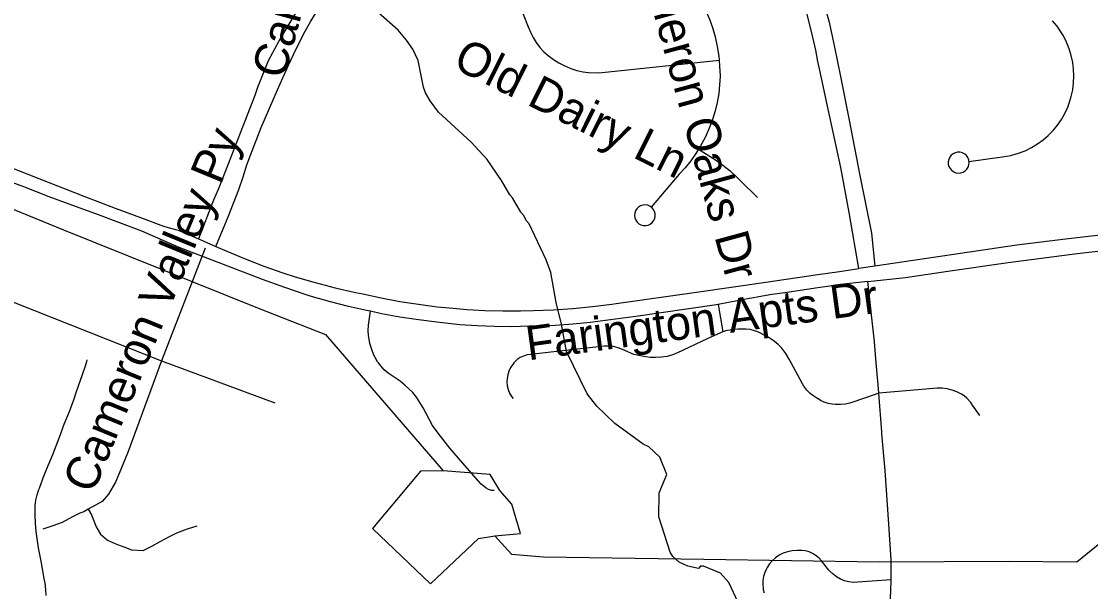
# Model space of a CAD drawing. Extents: x 1383679 to 1536984, y 460658 to 651027.
# Drawn here: x 1453839 to 1456840, y 512423 to 514025 of the extents above; entities that cross this region are included whole.
import ezdxf

# ---------------------------------------------------------------- set-up
doc = ezdxf.new("R2010")
doc.units = 0
for name, color, linetype in [('Exist Hydrographic Misc Water Feature', 7, 'Continuous'), ('Exist Road Non-System Type 51', 7, 'Continuous'), ('Exist Road Non-System Type 51 Label', 7, 'Continuous'), ('Exist Utilities Electrical Transmission Line', 7, 'Continuous')]:
    doc.layers.add(name, color=color, linetype=linetype)

msp = doc.modelspace()

# ---------------------------------------------------------------- linework, layer by layer
at = {"layer": 'Exist Hydrographic Misc Water Feature'}
msp.add_lwpolyline([(1455851.5, 512392.5), (1455824.7, 512449), (1455801.2, 512475.5), (1455753.5, 512494.5), (1455745.5, 512494.7), (1455739.4, 512488.8), (1455709.5, 512495.4), (1455685.7, 512505.9), (1455668, 512522.3), (1455660.2, 512534.4), (1455628.1, 512633.1), (1455629.6, 512701.1), (1455650.6, 512752.6), (1455631.5, 512801), (1455600.1, 512829.7), (1455584.3, 512838), (1455505.3, 512895.6), (1455454.3, 512944.7), (1455427, 512979.3), (1455369, 513097.5), (1455354.8, 513174.8), (1455340, 513235.1), (1455325.7, 513319.4), (1455312.4, 513355.7), (1455264.4, 513456.7), (1455256.6, 513464.8), (1455248.9, 513481), (1455241, 513489.2), (1455217.8, 513529.7), (1455209.9, 513537.8), (1455186.8, 513578.3), (1455146.9, 513636.8), (1455101.5, 513685.4), (1455010.4, 513770), (1454987, 513802.4), (1454973.5, 513824.7), (1454967.9, 513840.8), (1454953.3, 513915.2), (1454937.9, 513947.5), (1454920.4, 513971.9), (1454897, 514000.3), (1454841.9, 514049.5)], dxfattribs=at)
at = {"layer": 'Exist Road Non-System Type 51'}
for p, q in [((1454335.9, 513413.9), (1454384.6, 513393)), ((1454354.6, 513387.8), (1454232.6, 513071.9)), ((1456234.3, 513337.3), (1456189.8, 513330.7)), ((1453705.2, 513280.5), (1454232.6, 513071.9)), ((1455795.3, 513230.3), (1455808.3, 513152.9)), ((1454232.6, 513071.9), (1454550.6, 512953.4))]:
    msp.add_line(p, q, dxfattribs=at)
for points in [[(1455574.3, 514300.2), (1455606.9, 514260.1), (1455720.1, 514119.4), (1455734.8, 514098.5), (1455748.1, 514076.8), (1455760.1, 514054.3), (1455770.7, 514031.1), (1455779.4, 514008.3), (1455786.6, 513981.6), (1455792.4, 513954.5), (1455796.5, 513927.1), (1455797.5, 513916.5)], [(1454653.9, 514118), (1454621.7, 514069.3), (1454593, 514022.3), (1454567.8, 513979.8), (1454543.9, 513936.4), (1454532.2, 513914), (1454516.6, 513877), (1454502.3, 513839.4), (1454494.6, 513816.8), (1454459.4, 513727.8), (1454413.8, 513610), (1454391.1, 513552.9), (1454378.8, 513522.8), (1454335.9, 513413.9)], [(1455219.5, 514117.3), (1455261.8, 514010), (1455267.9, 513994.5), (1455275.4, 513979.6), (1455284.4, 513965.4), (1455294.6, 513952.2), (1455306, 513940), (1455318.2, 513929.2), (1455332.7, 513918.1), (1455348.1, 513908.3), (1455364.3, 513899.9), (1455381.2, 513892.9), (1455398.6, 513887.4), (1455416.4, 513883.4), (1455430.8, 513881.3), (1455460.3, 513880.7), (1455523, 513887.4), (1455656.2, 513901.5), (1455797.5, 513916.5)], [(1454384.6, 513393), (1454419.6, 513476.3), (1454449.9, 513552.5), (1454461.7, 513588.9), (1454472.2, 513622.2), (1454482.1, 513649.5), (1454512.6, 513726.8), (1454558, 513832.7), (1454588.5, 513902.4), (1454611.4, 513950.2), (1454635.6, 513997.3), (1454651.6, 514025.8), (1454661.7, 514042.3), (1454695.6, 514092.2)], [(1456189.8, 513330.7), (1456162.4, 513488.3), (1456139.4, 513614.8), (1456103.7, 513778.1), (1456079, 513892.2), (1456075, 513912.7), (1456068.9, 513944.4), (1456057.2, 513996.4), (1456044, 514048)], [(1456094.8, 514065.9), (1456106.2, 514022.6), (1456116, 513978.9), (1456121.1, 513953.1), (1456138, 513870.7), (1456162.5, 513747.8), (1456193, 513592.2), (1456224.9, 513430.2), (1456234.3, 513337.3)], [(1456499, 513631.8), (1456592.5, 513644.3), (1456616.7, 513648.5), (1456619.5, 513649.2), (1456638.2, 513654.7), (1456656.6, 513661.9), (1456674.2, 513670.6), (1456691.1, 513680.8), (1456706.8, 513692.2), (1456721.5, 513704.9), (1456735.1, 513718.8), (1456747.4, 513733.8), (1456758.5, 513749.8), (1456768.1, 513766.7), (1456776.1, 513784.2), (1456780.6, 513795.8), (1456786.2, 513814.2), (1456790.3, 513833.1), (1456792.7, 513852.3), (1456793.5, 513871.6), (1456792.6, 513890.9), (1456790.1, 513909.5), (1456786, 513929), (1456780.2, 513948), (1456772.9, 513966.5), (1456764.1, 513984.3), (1456757.2, 513995.8), (1456746.2, 514011.6), (1456733.8, 514026.5)], [(1452827.2, 513996.5), (1452985.8, 513930.6), (1453126.3, 513875.1), (1453176.7, 513855.5), (1453248.1, 513827.8), (1453334.3, 513795), (1453425.2, 513759.2), (1453521, 513720.3), (1453569.4, 513701.5), (1453618.3, 513684), (1453625.7, 513681.5), (1453687.1, 513660.4), (1453747.2, 513639.8), (1453799.8, 513618.9), (1453888.6, 513583.5), (1454014.8, 513533.8), (1454102.8, 513500.7), (1454173.3, 513473.8), (1454238.4, 513449.6), (1454261.6, 513443.8), (1454279.1, 513438.3), (1454335.9, 513413.9)], [(1455797.5, 513916.5), (1455799.1, 513899.5), (1455800.2, 513871.8), (1455800.2, 513871.7), (1455799.1, 513846.9), (1455796.5, 513822.2), (1455792.3, 513797.7), (1455786.6, 513773.5), (1455779.4, 513749.8), (1455777.3, 513743.9), (1455768.2, 513720.3), (1455757.7, 513697.4), (1455745.8, 513675.2), (1455740.2, 513666.2)], [(1454818.9, 513210.8), (1454807.9, 513213.2), (1454757, 513224.5), (1454706.4, 513237.3), (1454656.3, 513251.7), (1454641.7, 513256.2), (1454578.5, 513277.4), (1454515.9, 513300), (1454499.1, 513306.4), (1454282.5, 513389.8), (1454177.4, 513435.8), (1454048.5, 513484.8), (1454001, 513501.8), (1453916.9, 513532.1), (1453846.4, 513560.1), (1453793, 513579.9), (1453708.5, 513612.6), (1453646.3, 513635.3), (1453537.4, 513674.2), (1453483.7, 513694.9), (1453389.2, 513730.2), (1453313, 513759.6), (1453247.5, 513782.7), (1453219.7, 513793.7)], [(1455740.2, 513666.2), (1455732.5, 513653.8), (1455717.9, 513633.3), (1455702, 513613.7), (1455685.9, 513596), (1455606.7, 513503.6)], [(1455740.2, 513666.2), (1455787.3, 513636.7), (1455808.4, 513621.6), (1455828.6, 513605.3), (1455847.8, 513587.8), (1455857, 513578.5), (1455905, 513530.5)], [(1456499, 513631.8), (1456498.3, 513636.1), (1456495.9, 513642.4), (1456492, 513648), (1456486.9, 513652.5), (1456481, 513655.8), (1456480.4, 513656), (1456473.8, 513657.7), (1456467, 513657.8), (1456460.3, 513656.3), (1456454.2, 513653.3), (1456448.9, 513649.1), (1456444.8, 513643.7), (1456442, 513637.5), (1456440.7, 513630.8), (1456440.9, 513624), (1456442.7, 513617.5), (1456446, 513611.5), (1456450.6, 513606.5), (1456456.1, 513602.6), (1456462.5, 513600.1), (1456469.2, 513599.2), (1456476, 513599.8), (1456482.4, 513602), (1456488.2, 513605.5), (1456493, 513610.3), (1456496.6, 513616.1), (1456498.7, 513622.6), (1456499.3, 513629.3), (1456499, 513631.8)], [(1459003.1, 513575.8), (1458540.1, 513558.2), (1458433.9, 513553.4), (1458392.1, 513550.2), (1458320.6, 513544.6), (1458149, 513531.7), (1458108.4, 513532), (1458086.6, 513531.5), (1457984.3, 513522.6), (1457535.8, 513487.3), (1457225.4, 513460.5), (1457001.7, 513440.2), (1456883, 513426.8), (1456762.5, 513412.3), (1456633.1, 513396.1), (1456234.3, 513337.3)], [(1455606.7, 513503.6), (1455603.3, 513506), (1455597.1, 513508.6), (1455590.4, 513509.6), (1455583.6, 513509.1), (1455577.4, 513507.1), (1455571.6, 513503.6), (1455566.7, 513498.9), (1455563.1, 513493.2), (1455560.9, 513486.8), (1455560.2, 513480.1), (1455561.1, 513473.4), (1455563.5, 513467.1), (1455567.3, 513461.5), (1455572.3, 513456.9), (1455578.2, 513453.7), (1455584.7, 513451.8), (1455591.5, 513451.5), (1455598.1, 513452.8), (1455604.3, 513455.6), (1455609.6, 513459.8), (1455613.9, 513465), (1455616.8, 513471.1), (1455618.2, 513477.7), (1455618.1, 513484.5), (1455616.4, 513491), (1455613.3, 513497), (1455608.8, 513502.1), (1455606.7, 513503.6)], [(1454384.6, 513393), (1454415.9, 513379.5), (1454467.7, 513357.9), (1454520.1, 513337.8), (1454573, 513319.1), (1454607.8, 513307.7), (1454663.7, 513291.6), (1454720, 513277), (1454776.6, 513263.9), (1454797.8, 513259.5), (1454849.5, 513248.2), (1454901.5, 513238.5), (1454953.7, 513230.4), (1455006.2, 513223.8), (1455040.5, 513220.4), (1455090.3, 513215.9), (1455140.3, 513213), (1455190.4, 513211.7), (1455240.5, 513211.9), (1455276.3, 513213.1), (1455331.6, 513215.2), (1455386.8, 513219), (1455441.9, 513224.3), (1455496.8, 513231.2), (1455509.1, 513232.9), (1455734, 513264.9), (1455928.3, 513292.8), (1456075, 513314), (1456136, 513322.8), (1456189.8, 513330.7)], [(1456215.5, 513294.6), (1456321, 513306), (1456439.6, 513323.8), (1456608.5, 513347.6), (1456802.6, 513373.1), (1456983.4, 513393.4)], [(1456215.5, 513294.6), (1456155.3, 513288.2), (1456075, 513276.6), (1455981.8, 513263.1), (1455945.5, 513258.3), (1455909.5, 513251.9), (1455889.8, 513247.7), (1455882.9, 513246.4), (1455823.7, 513235.5), (1455795.3, 513230.3)], [(1456245.5, 512980.7), (1456243.6, 513004.1), (1456238.5, 513066), (1456233.6, 513124.8), (1456215.5, 513294.6)], [(1455166.4, 512707), (1455158.4, 512707.8), (1455150.6, 512710.1), (1455143.5, 512713.9), (1455137.9, 512718.4), (1455129.9, 512725.2), (1455123, 512733), (1455122.5, 512733.7), (1455078.7, 512784.4), (1455041.8, 512826.5), (1455009.2, 512868.5), (1454993.5, 512890.3), (1454966.5, 512939.5), (1454957.9, 512955.1), (1454948, 512969.9), (1454937.6, 512982.8), (1454915.1, 513003.3), (1454902, 513014.4), (1454868.9, 513037.3), (1454857.9, 513046.8), (1454847.9, 513057.4), (1454841.5, 513066), (1454839.2, 513069), (1454831.8, 513081.5), (1454828.9, 513087.5), (1454822.5, 513103.9), (1454817.7, 513120.8), (1454814.5, 513138), (1454813.9, 513142.5), (1454812.8, 513157.2), (1454813.4, 513171.9), (1454818.9, 513210.8)], [(1455795.3, 513230.3), (1455783.8, 513228.2), (1455564.1, 513196.2), (1455435.7, 513179.4), (1455386.9, 513174.4), (1455337.9, 513170.9), (1455288.8, 513169), (1455264.6, 513168.7), (1455215.9, 513167.4), (1455167.1, 513167.7), (1455118.4, 513169.6), (1455069.8, 513173.1), (1455021.3, 513178.2), (1455005.5, 513180.2), (1454953.6, 513186.6), (1454901.8, 513194.6), (1454850.3, 513204.1), (1454818.9, 513210.8)], [(1455808.3, 513152.9), (1455784.4, 513142.9), (1455764.4, 513133.6), (1455681, 513094), (1455666.5, 513088.4), (1455651.4, 513084.3), (1455636, 513081.8), (1455620.4, 513080.8), (1455604.8, 513081.4), (1455590.6, 513083.3), (1455558.2, 513089.7), (1455526.3, 513103.8), (1455514, 513108.5), (1455501.2, 513111.6), (1455488.1, 513113.2), (1455475, 513113.3), (1455461.9, 513111.7), (1455459.7, 513111.3), (1455374.8, 513101.2), (1455268.6, 513089.5), (1455258.4, 513088.1), (1455248.6, 513085.2), (1455239.4, 513080.8), (1455231, 513075), (1455223.5, 513068), (1455221.9, 513066), (1455218.4, 513061.6), (1455212.3, 513052.7), (1455207.5, 513043), (1455204.2, 513032.8), (1455202.4, 513022.2), (1455202.2, 513012.7), (1455203.1, 513001.8), (1455205.6, 512991.1), (1455209.6, 512981), (1455215, 512971.5), (1455219.6, 512965.7)], [(1456245.5, 512980.7), (1456211.6, 512968.7), (1456165, 512952.4), (1456151.7, 512949.7), (1456138.1, 512948.6), (1456124.6, 512949), (1456115.1, 512950.3), (1456103.7, 512952.2), (1456092.7, 512955.6), (1456082.3, 512960.6), (1456075.2, 512965), (1456075, 512965.1), (1456063.9, 512972), (1456053.4, 512980.3), (1456044, 512989.7), (1456035.8, 513000.2), (1456031.7, 513006.7), (1456000.3, 513066), (1455994.5, 513076.8), (1455984.7, 513092.3), (1455973.6, 513106.8), (1455962.8, 513118.7), (1455949.6, 513129), (1455935.5, 513138.1), (1455920.6, 513145.7), (1455919.6, 513146.2), (1455908.6, 513152), (1455897, 513156.4), (1455885, 513159.4), (1455872.6, 513160.7), (1455869.3, 513160.8), (1455851.1, 513160.6), (1455833.1, 513158.9), (1455815.3, 513155.6), (1455813.8, 513155.2), (1455808.3, 513152.9)], [(1453908.6, 512412.3), (1453907.9, 512429.8), (1453905.6, 512447.1), (1453902.7, 512460.4), (1453894.4, 512508.6), (1453887.5, 512546.2), (1453880.8, 512591.9), (1453878.4, 512615.5), (1453877.5, 512639), (1453878.2, 512662.7), (1453878.3, 512664.9), (1453880.1, 512680.3), (1453883.4, 512695.3), (1453888.2, 512710), (1453889.9, 512714.3), (1453900.6, 512743.5), (1453909.6, 512766.4), (1453927.4, 512808.5), (1453946.4, 512857.1), (1453959.6, 512893.6), (1453974.2, 512928.9), (1453987.4, 512965), (1453993.3, 512983), (1454017.3, 513052), (1454021.6, 513066), (1454024.2, 513074.4)], [(1454232.6, 513071.9), (1454138.5, 512816.9), (1454120.5, 512770.7), (1454103.5, 512730.8), (1454084, 512697.4), (1454065.5, 512677), (1454026.9, 512655.1)], [(1456529.3, 512917.8), (1456509.3, 512947.3), (1456503.9, 512954.3), (1456493, 512966.4), (1456485.1, 512973.3), (1456477.8, 512978.4), (1456465, 512984.7), (1456451.6, 512989.6), (1456437.8, 512993), (1456423.7, 512994.9), (1456409.4, 512995.1), (1456399.6, 512994.4), (1456245.5, 512980.7)], [(1456280.6, 512456.6), (1456280.6, 512504.6), (1456280.5, 512512.4), (1456274.3, 512612.9), (1456263.3, 512763.9), (1456254.5, 512866.7), (1456254.1, 512872.7), (1456245.5, 512980.7)], [(1454026.9, 512655.1), (1454014.4, 512647.3), (1454003.2, 512643.7), (1453982.9, 512633.4), (1453953.2, 512617.6), (1453927.2, 512608.4), (1453899.4, 512599.1)], [(1454026.9, 512655.1), (1454035.8, 512639), (1454042.2, 512622.2), (1454048.8, 512605.6), (1454060.9, 512585.2), (1454081.2, 512567.6), (1454106.2, 512556.4), (1454126.6, 512549), (1454148, 512540.7), (1454181.4, 512538.8), (1454205.5, 512550.8), (1454228.8, 512563.8), (1454256.5, 512579.6), (1454275.1, 512588.9), (1454305.8, 512600), (1454332.6, 512608.4)], [(1456280.6, 512456.6), (1456173.9, 512449.1), (1456161.6, 512450.7), (1456149.7, 512453.9), (1456138.2, 512458.5), (1456127.5, 512464.6), (1456117.6, 512472), (1456108.7, 512480.6), (1456105.8, 512484), (1456085, 512509.8), (1456077.7, 512518), (1456075, 512520.2), (1456069.4, 512524.9), (1456060.1, 512530.6), (1456050.1, 512534.9), (1456039.6, 512537.8), (1456029.7, 512539), (1456016.3, 512539.4), (1456003, 512538.2), (1455989.8, 512535.4), (1455977.1, 512531.1), (1455977, 512531.1), (1455966.3, 512525.5), (1455956.3, 512518.6), (1455947.3, 512510.4), (1455939.4, 512501.2), (1455932.8, 512491), (1455930.8, 512487.2), (1455925.8, 512476.9), (1455922.3, 512466.1), (1455920.3, 512454.9), (1455919.9, 512443.5), (1455921.1, 512432.2), (1455921.6, 512429.3), (1455924, 512419.6)], [(1456249.3, 512117), (1456253.1, 512154.5), (1456257.2, 512207.2), (1456263, 512259.6), (1456265.7, 512280.5), (1456274.1, 512353.3), (1456278.9, 512403.3), (1456280.5, 512453.9), (1456280.6, 512456.6)]]:
    msp.add_lwpolyline(points, dxfattribs=at)
at = {"layer": 'Exist Utilities Electrical Transmission Line'}
for points in [[(1455168.2, 512580), (1455215.2, 512529.1), (1455305.1, 512521.4), (1455755.2, 512514.8), (1456247.3, 512507.5), (1456611.5, 512508.6), (1456801.5, 512506.9), (1457104.4, 512753.3), (1457563.6, 513126.9), (1458004.4, 513486.8), (1458181.5, 513643.5), (1458232.9, 513930.8), (1458319.7, 514615.6), (1458389.9, 515160.6), (1458424.9, 515430), (1458649.5, 515562), (1459056.3, 515810.3), (1459317.6, 515975.5), (1459453.2, 516055), (1459628.8, 516355.8), (1459757, 516575.6), (1460086.1, 516629.4), (1460395, 516667.6)], [(1449564.1, 513698.7), (1449820.7, 513609.9), (1450135, 513620), (1450653.6, 513636.2), (1451238, 513645), (1451850.6, 513661.5), (1452020.8, 513666.3), (1452402.5, 513749), (1452749.9, 513810.5), (1452926.9, 513855.1), (1453095.5, 513785.9), (1453522.8, 513617.8), (1453957.6, 513439.4), (1454501.8, 513220.9), (1454692.4, 513145.3), (1455023.4, 512762.8)], [(1455023.4, 512762.8), (1454959.4, 512762.1), (1454824.3, 512600.6), (1454987.6, 512445.4), (1455122.1, 512573), (1455168.2, 512580)], [(1455168.2, 512580), (1455240.4, 512586.6), (1455215.8, 512669.1), (1455182.6, 512707.8), (1455155.3, 512752.4), (1455023.4, 512762.8)]]:
    msp.add_lwpolyline(points, dxfattribs=at)

# ---------------------------------------------------------------- texts
at = {"layer": 'Exist Road Non-System Type 51 Label'}
for s, rotation, p in [('Cameron Valley Py', 74.8929, (1454576.5, 513860)), ('Cameron Oaks Dr', 285.252, (1455550.1, 514279.9)), ('Old Dairy Ln', 333.53, (1455046.4, 513896.4)), ('Cameron Valley Py', 67.5801, (1454040.4, 512695.2)), ('Farington Apts Dr', 7.7531, (1455261.8, 513072.8))]:
    msp.add_text(s, height=95, rotation=rotation, dxfattribs=at).set_placement(p)

doc.saveas('drawing.dxf')
